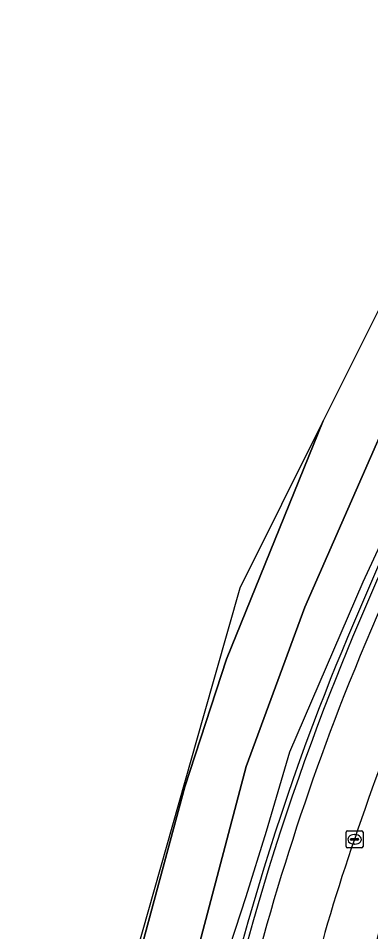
# Model space of a CAD drawing. Extents: x 159262 to 160143, y 383399 to 384319.
# Drawn here: x 159262.1 to 159283, y 384142.3 to 384196.5 of the extents above; entities that cross this region are included whole.
import ezdxf

# ---------------------------------------------------------------- set-up
doc = ezdxf.new("R2010")
doc.units = 0
for name, color, linetype in [('IMGEO_Berm_groen', 7, 'Continuous'), ('IMGEO_Berm_open', 7, 'Continuous'), ('IMGEO_Kolk', 7, 'Continuous'), ('IMGEO_Lijnafwatering', 7, 'Continuous'), ('IMGEO_Muur', 7, 'Continuous'), ('IMGEO_Rijbaan_lokaal_gesloten', 7, 'Continuous'), ('IMGEO_Rijbaan_lokaal_open', 7, 'Continuous'), ('IMGEO_Rijbaan_regionaal_gesloten', 7, 'Continuous')]:
    doc.layers.add(name, color=color, linetype=linetype)

msp = doc.modelspace()

# ---------------------------------------------------------------- linework, layer by layer
at = {"layer": 'IMGEO_Berm_groen'}
for centre, radius, start, end in [((159428.969, 384098.465), 154.966, 153.84619, 161.43457), ((159367.285, 384117.728), 90.369, 160.56066, 172.30615), ((159427.827, 384107.491), 148.461, 165.47307, 180.11689)]:
    msp.add_arc(centre, radius, start, end, dxfattribs=at)
at = {"layer": 'IMGEO_Berm_open'}
for centre, radius, start, end in [((159441.865, 384093.193), 173.228, 149.34189, 158.88016), ((159447.785, 384090.115), 179.039, 149.48137, 158.30231), ((159424.611, 384100.56), 153.65, 158.72636, 167.70168), ((159425.552, 384100.215), 155.483, 159.12785, 172.29126)]:
    msp.add_arc(centre, radius, start, end, dxfattribs=at)
at = {"layer": 'IMGEO_Kolk'}
for p, q in [((159281.569, 384147.378), (159281.569, 384148.23)), ((159281.644, 384148.304), (159282.496, 384148.304)), ((159282.057, 384148.084), (159282.082, 384148.084)), ((159282.57, 384148.23), (159282.57, 384147.378)), ((159281.828, 384147.798), (159281.828, 384147.81)), ((159282.266, 384147.761), (159281.868, 384147.761)), ((159281.871, 384147.847), (159282.269, 384147.847)), ((159282.08, 384147.524), (159282.055, 384147.524)), ((159282.312, 384147.81), (159282.312, 384147.798)), ((159282.496, 384147.304), (159281.644, 384147.304))]:
    msp.add_line(p, q, dxfattribs=at)
for points in [[(159281.569, 384147.378), (159281.569, 384148.23)], [(159281.644, 384148.304), (159282.496, 384148.304)], [(159282.57, 384148.23), (159282.57, 384147.378)], [(159282.496, 384147.304), (159281.644, 384147.304)]]:
    msp.add_lwpolyline(points, dxfattribs=at)
for centre, radius, start, end in [((159281.646, 384148.228), 0.0765, 91.552, 178.448), ((159281.646, 384148.228), 0.0765, 91.552, 178.448), ((159282.494, 384148.228), 0.0765, 1.552, 88.448), ((159282.494, 384148.228), 0.0765, 1.552, 88.448), ((159281.868, 384147.807), 0.0403, 85.8775, 175.7526), ((159281.865, 384147.797), 0.0366, 178.938, 274.7102), ((159282.269, 384147.804), 0.043, 264.8664, 352.4533), ((159282.273, 384147.809), 0.0386, 1.7309, 96.639), ((159281.646, 384147.38), 0.0765, 181.552, 268.448), ((159281.646, 384147.38), 0.0765, 181.552, 268.448), ((159282.494, 384147.38), 0.0765, 271.552, 358.448), ((159282.494, 384147.38), 0.0765, 271.552, 358.448)]:
    msp.add_arc(centre, radius, start, end, dxfattribs=at)
for centre, major_axis, ratio, start_param, end_param in [((159282.056, 384147.804), (-0.387, 0.002), 0.722429, 4.712389, 7.853982), ((159282.081, 384147.804), (-0.39, 0.002), 0.717154, 1.570796, 4.712389)]:
    msp.add_ellipse(centre, major_axis=major_axis, ratio=ratio, start_param=start_param, end_param=end_param, dxfattribs=at)
at = {"layer": 'IMGEO_Lijnafwatering'}
for points in [[(159286.342, 384171.248), (159282.568, 384163.064), (159278.209, 384152.968)], [(159278.209, 384152.968), (159276.838, 384148.279), (159275.635, 384144.389), (159274.351, 384140.458), (159273.534, 384136.523), (159272.884, 384133.689)]]:
    msp.add_lwpolyline(points, dxfattribs=at)
at = {"layer": 'IMGEO_Muur'}
for centre, radius, start, end in [((159441.332, 384093.295), 172.97, 149.33474, 158.88731), ((159441.865, 384093.193), 173.228, 149.34189, 158.88016), ((159425.182, 384100.216), 155.412, 159.12324, 172.29276), ((159425.552, 384100.215), 155.483, 159.12785, 172.29126)]:
    msp.add_arc(centre, radius, start, end, dxfattribs=at)
at = {"layer": 'IMGEO_Rijbaan_lokaal_gesloten'}
msp.add_arc((159423.048, 384108.462), 141.139, 164.98893, 177.03242, dxfattribs=at)
at = {"layer": 'IMGEO_Rijbaan_lokaal_open'}
for centre, radius, start, end in [((159427.827, 384107.491), 148.461, 165.47307, 180.11689), ((159423.048, 384108.462), 141.139, 164.98893, 177.03242)]:
    msp.add_arc(centre, radius, start, end, dxfattribs=at)
at = {"layer": 'IMGEO_Rijbaan_regionaal_gesloten'}
for points in [[(159272.41, 384139.83), (159275.639, 384152.115), (159279.125, 384161.573), (159284.708, 384174.33), (159290.18, 384185.037), (159296.673, 384195.241), (159303.494, 384203.99), (159314.075, 384215.561), (159324.375, 384224.349), (159337.861, 384233.763), (159344.188, 384237.881), (159349.775, 384241.197), (159359.142, 384246.764), (159358.087, 384248.64), (159326.921, 384229.989), (159293.057, 384195.635), (159291.526, 384193.446), (159285.796, 384183.593), (159283.483, 384179.194), (159280.211, 384172.631)], [(159348.417, 384236.517), (159360.8, 384243.819), (159359.142, 384246.764), (159349.775, 384241.197), (159344.188, 384237.881), (159337.861, 384233.763), (159324.375, 384224.349), (159314.075, 384215.561), (159303.494, 384203.99), (159296.673, 384195.241), (159290.18, 384185.037), (159284.708, 384174.33), (159279.125, 384161.573), (159275.639, 384152.115), (159272.41, 384139.83), (159270.512, 384129.935), (159269.455, 384121.477), (159268.741, 384109.268), (159268.949, 384097.91), (159270.771, 384065.944), (159271.874, 384037.989), (159272.497, 384029.26), (159272.525, 384029.091), (159269.932, 384092.762)], [(159271.62, 383998.252), (159267.965, 384029.162), (159265.496, 384109.233), (159266.005, 384119.851), (159267.507, 384132.324), (159269.535, 384141.678), (159272.013, 384150.923), (159274.487, 384158.497), (159280.211, 384172.631), (159275.265, 384162.706), (159273.118, 384155.127), (159263.641, 384121.661), (159262.146, 384089.298), (159264.847, 384021.099), (159267.066, 383994.282)], [(159280.211, 384172.631), (159274.487, 384158.497), (159272.013, 384150.923), (159269.535, 384141.678), (159267.507, 384132.324), (159266.005, 384119.851), (159265.496, 384109.233), (159267.965, 384029.162), (159271.62, 383998.252), (159277.018, 383952.804), (159311.634, 383770.65), (159326.117, 383701.416), (159334.862, 383664.196), (159338.544, 383665.089), (159336.511, 383673.455), (159336.041, 383675.319), (159332.664, 383689.455), (159329.732, 383702.333), (159329.536, 383702.291), (159316.548, 383763.855), (159316.542, 383763.881), (159316.537, 383763.907), (159316.287, 383765.107), (159315.145, 383771.238)]]:
    msp.add_lwpolyline(points, dxfattribs=at)
for centre, radius, start, end in [((159441.332, 384093.295), 172.97, 149.33474, 158.88731), ((159447.785, 384090.115), 179.039, 149.48137, 158.30231), ((159428.969, 384098.465), 154.966, 153.84619, 161.43457), ((159424.611, 384100.56), 153.65, 158.72636, 167.70168), ((159425.182, 384100.216), 155.412, 159.12324, 172.29276), ((159367.285, 384117.728), 90.369, 160.56066, 172.30615)]:
    msp.add_arc(centre, radius, start, end, dxfattribs=at)

doc.saveas('drawing.dxf')
